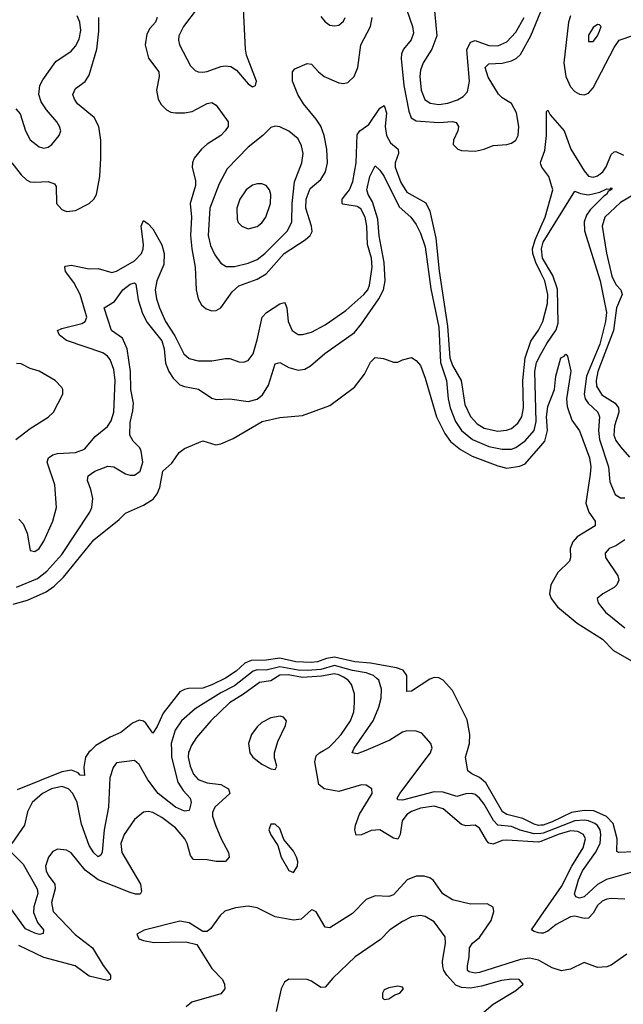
# Model space of a CAD drawing. Header units: inches. Extents: x 1843162 to 1959474, y 907081 to 1016326.
# Tile 384 of 656: x 1897704 to 1900363, y 958881 to 963220. Entities that reach past the tile are written whole.
import ezdxf

# ---------------------------------------------------------------- set-up
doc = ezdxf.new("R2010")
doc.units = ezdxf.units.IN
doc.header["$MEASUREMENT"] = 0
for name, color, linetype in [('B8995', 7, 'Continuous'), ('B8996', 7, 'Continuous'), ('B9905', 7, 'Continuous'), ('B9906', 7, 'Continuous')]:
    doc.layers.add(name, color=color, linetype=linetype)

msp = doc.modelspace()

# ---------------------------------------------------------------- linework, layer by layer
at = {"layer": 'B8995', "color": 5}
for points, elevation in [([(1898372.5, 960000), (1898373.3, 959970), (1898400.5, 959860.5), (1898423.6, 959823.6), (1898454.3, 959790), (1898459.8, 959770), (1898450, 959735.8), (1898430, 959732.3), (1898390, 959749.9), (1898313.6, 959810), (1898268.2, 959870), (1898230, 959937.8), (1898210, 959955.8), (1898130, 959945.6), (1898115.8, 959924.2), (1898101, 959879), (1898094.6, 959750), (1898076.2, 959650), (1898067.7, 959552.3), (1898061.8, 959538.2), (1898050, 959530.9), (1898030, 959548.2), (1898010, 959580.7), (1897975.5, 959675.5), (1897957.8, 959770), (1897938.1, 959810), (1897919.5, 959830), (1897890, 959841.5), (1897844.1, 959830), (1897804.6, 959810), (1897759, 959770), (1897738.3, 959730), (1897725, 959670), (1897669, 959590)], 460), ([(1898016.7, 960000), (1898008.2, 959991.8), (1897994.4, 959970), (1897985.8, 959925.8), (1897990, 959889.3), (1897970, 959891.1), (1897961.5, 959901.5), (1897932.6, 959912.6), (1897890, 959906.2), (1897693.3, 959826.7)], 440), ([(1898451.3, 960000), (1898448.1, 959991.9), (1898446.3, 959970), (1898455.4, 959930), (1898470, 959895.6), (1898490, 959872.5), (1898530, 959856.5), (1898590, 959849.2), (1898623.5, 959830), (1898630.2, 959810), (1898563.3, 959750), (1898553.4, 959726.6), (1898552.9, 959710), (1898565.9, 959670), (1898591, 959610), (1898623.2, 959550), (1898626.9, 959530), (1898610.4, 959510), (1898570, 959510.6), (1898530, 959518.5), (1898470, 959519.2), (1898456.9, 959536.9), (1898442.3, 959590), (1898431.8, 959610), (1898390, 959659.4), (1898330, 959704.3), (1898290, 959726.4), (1898270, 959731.3), (1898250, 959727.4), (1898210, 959696), (1898163.7, 959630), (1898149.6, 959590), (1898154.1, 959550), (1898236.3, 959410), (1898241.1, 959378.9), (1898234.1, 959365.9), (1898214, 959366), (1898190, 959373.2), (1898050, 959430.3), (1897992.4, 959472.4), (1897930, 959548.2), (1897910, 959560.7), (1897870, 959565.3), (1897850, 959555.1), (1897830.1, 959529.9), (1897818.1, 959490), (1897821.1, 959470), (1897829.5, 959450), (1897859.1, 959410), (1897860.1, 959390), (1897844, 959330), (1897852, 959290), (1897948.3, 959188.3), (1898025.2, 959130), (1898072, 959052), (1898103.6, 959010), (1898103.7, 958996.3), (1898102.4, 958990), (1898090, 958985.4), (1898010, 959004.9), (1897947.6, 959050), (1897810, 959087.3), (1897699.6, 959139.6)], 480), ([(1898715.8, 960000), (1898717.1, 959990), (1898731.4, 959970), (1898770, 959939.1), (1898810, 959919.5), (1898830, 959915.5), (1898836.8, 959930), (1898826.9, 959966.9), (1898826.8, 959990), (1898829.6, 960000)], 520), ([(1900000, 959599.3), (1899990, 959595.2), (1899850, 959605.2), (1899830, 959602.7), (1899790, 959586.7), (1899770, 959591.2), (1899761.3, 959601.3), (1899730, 959657.8), (1899710, 959670.7), (1899670, 959667.6), (1899650, 959672.8), (1899570, 959742.1), (1899530, 959753.6), (1899470, 959744.8), (1899430, 959730.6), (1899410, 959716.9), (1899389.3, 959690), (1899379.4, 959630), (1899370, 959608.6), (1899350, 959613.8), (1899290, 959650.3), (1899252.2, 959647.8), (1899210, 959627.5), (1899185.9, 959625.9), (1899180.5, 959650), (1899183.4, 959670), (1899201.4, 959718.6), (1899256, 959810), (1899255.6, 959830), (1899230, 959846.3), (1899210, 959848.3), (1899110, 959818.5), (1899045.7, 959830), (1899022, 959850), (1899003.9, 959950), (1899010, 959975.6), (1899025, 959990), (1899042.6, 960000)], 480), ([(1899228.1, 960000), (1899190, 959985.6), (1899169.1, 959989.1), (1899173.6, 960000)], 460), ([(1900000, 959634.1), (1899970, 959631.8), (1899908.9, 959648.9), (1899870, 959665.3), (1899810, 959671), (1899791.5, 959691.5), (1899750, 959763.8), (1899730, 959789.9), (1899710, 959805.9), (1899695.1, 959810), (1899670, 959808.5), (1899630, 959797.5), (1899570, 959816.6), (1899530, 959817.5), (1899390, 959781.3), (1899370, 959781.6), (1899367.2, 959790), (1899378.9, 959810), (1899499.5, 959970), (1899513.5, 959990), (1899516.9, 960000)], 460), ([(1900000, 959670.3), (1899990, 959669.5), (1899970, 959674.7), (1899919.8, 959699.8), (1899850, 959717.8), (1899831.1, 959730), (1899757.1, 959857.1), (1899730, 959880.5), (1899696.2, 959896.2), (1899678.7, 959910), (1899668.3, 959970), (1899676.9, 960000)], 440), ([(1897668.4, 959550), (1897718.5, 959498.5), (1897781.2, 959390), (1897783.3, 959370), (1897765.7, 959310), (1897765.1, 959285.1), (1897782.3, 959242.3), (1897809.1, 959210), (1897806.7, 959193.3), (1897790.7, 959189.3), (1897770, 959194.3), (1897730, 959214.3), (1897670, 959298)], 460), ([(1900000, 959069.5), (1899990, 959075.1), (1899950, 959083.8), (1899910, 959078.2), (1899730, 959021.2), (1899710, 959018.1), (1899683.6, 959023.6), (1899677, 959030), (1899676.6, 959050), (1899684.3, 959090), (1899686, 959130), (1899699.2, 959150), (1899730, 959174.8), (1899781, 959250), (1899791.9, 959290), (1899789.7, 959309.7), (1899763.9, 959323.9), (1899690, 959322), (1899610, 959340.9), (1899568.1, 959368.1), (1899527.3, 959427.3), (1899510, 959438.8), (1899485.8, 959445.8), (1899450, 959445.5), (1899410.7, 959429.3), (1899350, 959363.8), (1899330, 959356.5), (1899270, 959358.7), (1899230, 959343.1), (1899170, 959281.1), (1899070, 959218.3), (1899050, 959221.6), (1899010, 959289.3), (1898995.6, 959295.6), (1898990, 959297), (1898943.4, 959256.6), (1898910, 959252.1), (1898830, 959267.3), (1898750, 959306.7), (1898710, 959314.2), (1898654.4, 959305.6), (1898608.1, 959291.9), (1898587.4, 959272.6), (1898545.3, 959214.7), (1898530, 959202.7), (1898510, 959202), (1898450, 959240.6), (1898410, 959247.8), (1898252.3, 959207.7), (1898220.3, 959190), (1898228.8, 959170), (1898250, 959161.6), (1898294.1, 959154.1), (1898436, 959156), (1898484.5, 959144.5), (1898550, 959038.4), (1898597.4, 958990), (1898606.5, 958970), (1898607.7, 958950), (1898590, 958927.3), (1898461.6, 958890), (1898437.6, 958870)], 520), ([(1899730, 958831), (1899790, 958881.8), (1899890, 958941.3), (1899922, 958970), (1899904, 958990), (1899872.3, 958992.3), (1899826.7, 958986.7), (1899738.9, 958961.1), (1899690, 958952.8), (1899650, 958955.1), (1899625.5, 958965.5), (1899586.1, 959010), (1899572.9, 959030), (1899567.7, 959047.7), (1899565.8, 959070), (1899579.9, 959150), (1899578.3, 959178.3), (1899530, 959245.1), (1899490, 959268), (1899470, 959272.4), (1899430, 959266.2), (1899390, 959246.5), (1899334, 959210), (1899293.9, 959166.1), (1899182.2, 959090), (1899083.3, 958996.7), (1899050, 958956), (1899030, 958955.6), (1898990, 958983.7), (1898970, 958989.8), (1898890, 958991.3), (1898870, 958978.4), (1898855.6, 958950), (1898833.4, 958850)], 540), ([(1900000, 959195), (1899990, 959195.5), (1899970, 959201.5), (1899959, 959210), (1900000, 959269.5)], 480)]:
    msp.add_lwpolyline(points, dxfattribs=dict(at, elevation=elevation))
for points, elevation in [([(1898830, 959675.6), (1898810, 959674.7), (1898801.1, 959650), (1898810, 959628), (1898840.9, 959580.9), (1898855.6, 959530), (1898890, 959470.4), (1898910, 959462), (1898928.4, 959490), (1898929.8, 959510), (1898923.9, 959530), (1898910, 959556.2), (1898867.2, 959607.2), (1898850, 959656)], 520), ([(1899370, 958960.9), (1899330, 958954), (1899310, 958945.2), (1899301.6, 958930), (1899302, 958910), (1899310, 958903), (1899330, 958905.3), (1899356.6, 958923.4), (1899379, 958930), (1899395.1, 958950), (1899390, 958956)], 560)]:
    msp.add_lwpolyline(points, close=True, dxfattribs=dict(at, elevation=elevation))
at = {"layer": 'B8996', "color": 5}
for points, elevation in [([(1899528.1, 963290), (1899541.1, 963150), (1899519.1, 963090), (1899481.3, 963030), (1899470, 962998.4), (1899466.5, 962970), (1899472.4, 962910), (1899488.9, 962868.9), (1899512.8, 962852.8), (1899550, 962847.1), (1899590, 962852.6), (1899633.1, 962866.9), (1899658.2, 962881.8), (1899676.8, 962903.2), (1899684.9, 962950), (1899673.1, 963086.9), (1899690, 963120.9), (1899710, 963128.9), (1899770, 963106), (1899810, 963104.7), (1899850, 963123.4), (1899890, 963165.3), (1899926.9, 963230)], 540), ([(1898486.2, 963270), (1898425, 963190), (1898405, 963150), (1898402.9, 963130), (1898408.2, 963110), (1898456.7, 963016.7), (1898476.4, 962996.4), (1898490, 962990.3), (1898509.2, 962989.2), (1898530, 962992), (1898590, 963014.2), (1898610, 963017.7), (1898633.7, 963013.7), (1898658.4, 962998.4), (1898710, 962938), (1898730, 962924.9), (1898742, 962930), (1898746.6, 962950), (1898703.6, 963063.6), (1898698.3, 963090), (1898689.2, 963270)], 540), ([(1899410, 963262), (1899434.4, 963190), (1899438.3, 963161.7), (1899428.9, 963131.1), (1899394.8, 963090), (1899386.6, 963070), (1899384.6, 963050), (1899396.8, 962930), (1899417.7, 962817.7), (1899428.4, 962788.4), (1899450, 962775.4), (1899470, 962772.7), (1899550, 962767.7), (1899610, 962772.4), (1899626.9, 962766.9), (1899637.6, 962750), (1899633.9, 962730), (1899614.5, 962690), (1899612.8, 962670), (1899633.7, 962650), (1899650, 962643.8), (1899710, 962640.4), (1899750.7, 962649.3), (1899790, 962665.6), (1899850, 962670.1), (1899870, 962675.8), (1899889.8, 962690), (1899899.2, 962710), (1899902.2, 962750), (1899891.9, 962810), (1899870.6, 962850.6), (1899830, 962876.2), (1899812.9, 962892.9), (1899767.8, 962967.8), (1899754.9, 963010), (1899770, 963025.6), (1899830, 963028.7), (1899870, 963038.7), (1899890.7, 963049.3), (1899910, 963067.3), (1899955.1, 963150), (1900000, 963256)], 520), ([(1897670, 962590.2), (1897710, 962536), (1897734, 962514), (1897750, 962506), (1897770, 962503.8), (1897830, 962507.3), (1897857.3, 962497.3), (1897864.8, 962484.8), (1897866.6, 962410), (1897890, 962383.2), (1897910, 962375.2), (1897950, 962379.3), (1898009.9, 962410.1), (1898030.5, 962429.5), (1898042.8, 962450), (1898057.3, 962530), (1898062, 962610), (1898061.1, 962690), (1898052.2, 962750), (1898032.1, 962790), (1897959.1, 962850), (1897945, 962870), (1897938.5, 962890), (1897950, 962917.3), (1897991.6, 962948.4), (1898010, 962975.8), (1898043.7, 963090), (1898051.9, 963170), (1898052.5, 963230)], 520), ([(1897687.5, 962827.5), (1897706.1, 962806.1), (1897730.2, 962730), (1897750, 962690.4), (1897790, 962660.2), (1897810, 962654.9), (1897830, 962659), (1897846, 962670), (1897878.3, 962710), (1897884.4, 962730), (1897879.2, 962750), (1897867.1, 962770), (1897822.5, 962822.5), (1897798.6, 962858.6), (1897788, 962890), (1897792.9, 962930), (1897805.1, 962954.9), (1897863.1, 963036.9), (1897930, 963081.6), (1897950, 963103.6), (1897966, 963134), (1897973.4, 963173.4), (1897969.2, 963210), (1897956.7, 963236.7)], 540), ([(1898310.2, 963230), (1898301.5, 963210), (1898277.7, 963182.3), (1898263.4, 963156.6), (1898256.6, 963110), (1898271.1, 963051.1), (1898316.3, 962990), (1898319, 962970), (1898305.9, 962910), (1898313.2, 962870), (1898326.8, 962846.8), (1898350, 962823.8), (1898370, 962812.6), (1898390, 962809.4), (1898430, 962810.1), (1898463.6, 962816.4), (1898530, 962851.6), (1898550, 962855.4), (1898570, 962844.4), (1898622.9, 962770), (1898621.8, 962750), (1898609.4, 962730), (1898590.1, 962709.9), (1898530, 962671.4), (1898505.2, 962650), (1898472.9, 962610), (1898465.2, 962590), (1898463.8, 962570), (1898478.7, 962510), (1898478.9, 962490), (1898455.2, 962410), (1898460.3, 962350), (1898456.6, 962270), (1898461.5, 962210), (1898476.4, 962130), (1898480.9, 962030), (1898490.1, 961990.1), (1898504.3, 961964.3), (1898526, 961946), (1898550, 961937.1), (1898570, 961939.4), (1898590, 961950.2), (1898639.3, 962020.7), (1898670, 962047.7), (1898750, 962076.5), (1898790, 962100.1), (1898869.6, 962190.4), (1898961.3, 962250), (1898984.2, 962270), (1898992.9, 962287.1), (1898989.9, 962310.1), (1898964.1, 962390), (1898965.7, 962430), (1898984.2, 962475.8), (1899030, 962516.6), (1899051.6, 962550), (1899060.1, 962590), (1899056.5, 962650), (1899044.6, 962710), (1899030, 962750.7), (1899010, 962782.3), (1898953.6, 962850), (1898929.3, 962890), (1898906.3, 962950), (1898905.1, 962990), (1898916.3, 963003.7), (1898970, 963027.2), (1898990, 963023.7), (1899019.5, 962990), (1899044.9, 962970), (1899110, 962942.6), (1899130, 962939.2), (1899150, 962943.5), (1899177.8, 962970), (1899194.2, 963010), (1899207.1, 963110), (1899249, 963190), (1899257, 963230)], 520), ([(1899030, 963234), (1899050, 963210.4), (1899070, 963197), (1899090, 963193.7), (1899110, 963197), (1899130, 963213.4), (1899137.3, 963230)], 540), ([(1897699.6, 961019.6), (1897718.5, 960998.5), (1897737.5, 960957.5), (1897750, 960880.5), (1897770, 960876.5), (1897789.6, 960890), (1897810, 960922.4), (1897849.8, 961010), (1897865.7, 961070), (1897858.7, 961170), (1897824.3, 961270), (1897831.1, 961288.9), (1897850, 961302.6), (1897870, 961309), (1897950, 961312.4), (1897990, 961327.1), (1898036, 961384), (1898090, 961427.3), (1898106.9, 961453.1), (1898118, 961490), (1898124, 961630), (1898118.9, 961678.9), (1898102.2, 961722.2), (1898090, 961738.1), (1898070, 961752.8), (1897910, 961806.2), (1897879.8, 961830), (1897871.1, 961850), (1897890, 961858.8), (1897978, 961882), (1897992, 961890), (1897999.6, 961910), (1897970.3, 962010), (1897942, 962062), (1897905.6, 962110), (1897902.8, 962130), (1897905.9, 962134.1), (1897930, 962138.4), (1898010, 962123.1), (1898050, 962123.5), (1898110, 962106), (1898130, 962112.3), (1898210, 962157.5), (1898241, 962190), (1898248.4, 962210), (1898249, 962230), (1898238.5, 962310), (1898250, 962334.9), (1898270, 962321.2), (1898290, 962298.8), (1898330, 962227.8), (1898340.6, 962190), (1898338.9, 962141.1), (1898308.2, 962070), (1898300.3, 962030), (1898306.1, 961990), (1898319.3, 961950), (1898346.1, 961890), (1898386.8, 961826.8), (1898427.7, 961747.7), (1898450, 961727.5), (1898490, 961716.4), (1898550, 961716.4), (1898610, 961727.8), (1898630, 961727.7), (1898670, 961712.9), (1898690, 961711.2), (1898710, 961718), (1898732.3, 961747.7), (1898750.6, 961809.4), (1898771.9, 961910), (1898790.8, 961930), (1898850, 961967.5), (1898870, 961974), (1898873.8, 961970), (1898880.5, 961950), (1898886.9, 961890), (1898904.2, 961850), (1898930, 961833.2), (1898950, 961832.8), (1898990, 961843.6), (1899050, 961875.4), (1899140.5, 961939.5), (1899220.2, 962010), (1899237, 962030), (1899245.5, 962050), (1899256.3, 962130), (1899253.1, 962170), (1899236.5, 962230), (1899232.6, 962310), (1899225.8, 962350), (1899206.9, 962386.9), (1899190, 962396.5), (1899128, 962408), (1899124.4, 962410), (1899124.6, 962430), (1899157.2, 962470), (1899172.2, 962507.8), (1899186.5, 962590), (1899190, 962712.9), (1899202.8, 962730), (1899241.6, 962758.4), (1899290, 962830.2), (1899310, 962842.6), (1899320.3, 962810), (1899314, 962750), (1899319.5, 962710), (1899337.8, 962677.8), (1899370.9, 962650), (1899373, 962630), (1899357.6, 962590), (1899358.6, 962570), (1899382.5, 962502.5), (1899410, 962460.1), (1899492.9, 962412.9), (1899510, 962377.2), (1899537.3, 962257.3), (1899552.5, 962112.5), (1899588.5, 961870), (1899598.8, 961730), (1899610, 961696.9), (1899648.5, 961630), (1899664.8, 961524.8), (1899690, 961471.5), (1899719.7, 961439.7), (1899750, 961419.9), (1899810, 961406.3), (1899848.8, 961411.2), (1899870, 961419.3), (1899897.8, 961442.2), (1899916, 961470), (1899923.8, 961510), (1899920.5, 961630), (1899931.1, 961730), (1899956.2, 961803.8), (1899990, 961852.6), (1900000, 961872.7)], 480), ([(1900000, 962583.4), (1899998, 962590), (1900000, 962595.8)], 480), ([(1897690, 960719.1), (1897781.8, 960758.2), (1897822.8, 960790), (1897890, 960864), (1898013.6, 961050), (1898021.8, 961070), (1898025.9, 961110), (1898017.5, 961150), (1898002.8, 961190), (1898006, 961210), (1898034.7, 961230), (1898092.1, 961252.1), (1898119.1, 961250), (1898170, 961218.5), (1898190, 961212.4), (1898210, 961213.4), (1898234, 961230), (1898246.1, 961270), (1898239.2, 961319.2), (1898233.8, 961333.8), (1898203.1, 961363.1), (1898188.8, 961390), (1898190, 961444.9), (1898202.9, 961497.1), (1898205.1, 961530), (1898194.2, 961590), (1898191.7, 961670), (1898177.3, 961770), (1898156.2, 961816.2), (1898107.9, 961850), (1898076.4, 961950), (1898121.6, 961978.4), (1898158.6, 962030), (1898190, 962055.4), (1898210, 962060.2), (1898215.4, 962055.4), (1898225.7, 961985.7), (1898245.1, 961925.1), (1898265.2, 961885.2), (1898330, 961805.6), (1898340.4, 961770), (1898346.8, 961706.8), (1898360.6, 961670), (1898380.1, 961640.1), (1898410, 961611.5), (1898430, 961603.5), (1898491.5, 961591.5), (1898550, 961552.6), (1898570, 961546.9), (1898630, 961550.2), (1898710, 961537.7), (1898750, 961548.4), (1898773.4, 961566.6), (1898800.2, 961610), (1898830, 961704.2), (1898850, 961709.2), (1898890, 961687.8), (1898930, 961676.3), (1898960.4, 961679.6), (1898985, 961695), (1899048.8, 961750), (1899178.1, 961841.9), (1899210, 961879.8), (1899286.4, 961990), (1899306.4, 962030), (1899314, 962070), (1899310.2, 962150), (1899288, 962268), (1899281.1, 962341.1), (1899258.3, 962418.3), (1899238.8, 962450), (1899232.9, 962470), (1899246, 962530), (1899270, 962576.3), (1899290, 962557.4), (1899310, 962529.3), (1899376.1, 962396.1), (1899426.3, 962350), (1899450, 962317.8), (1899470, 962279), (1899490, 962219.5), (1899514.9, 962034.9), (1899550, 961864.9), (1899557.9, 961710), (1899584.6, 961630), (1899591.7, 961550), (1899600.4, 961510), (1899623.6, 961450), (1899649.6, 961409.6), (1899699.2, 961370), (1899770, 961339.9), (1899830, 961327.4), (1899870, 961328), (1899890, 961334.9), (1899930, 961364.3), (1899970, 961410.1), (1899978.5, 961450), (1899973.9, 961670), (1899980.3, 961710), (1900000, 961746)], 460), ([(1900000, 962105.5), (1899977.4, 962150), (1899964.5, 962190), (1899963.2, 962210), (1899974.4, 962250), (1900000, 962307.4)], 480), ([(1897675.8, 960644.2), (1897738.3, 960661.7), (1897821, 960699), (1897855.8, 960724.2), (1897896.4, 960763.6), (1898030, 960928.7), (1898141.6, 961018.4), (1898170, 961046.3), (1898250, 961080.2), (1898292.6, 961107.4), (1898309.4, 961130.6), (1898321.5, 961158.5), (1898334.2, 961230), (1898374, 961266), (1898406.6, 961313.4), (1898429.8, 961330.2), (1898510, 961364.4), (1898567.5, 961347.5), (1898590, 961351), (1898644.9, 961375.1), (1898771.8, 961450), (1898850, 961466.5), (1898950, 961476.5), (1899070, 961519.6), (1899178.9, 961601.1), (1899222.3, 961657.7), (1899250, 961710.8), (1899270, 961731), (1899306.8, 961726.8), (1899350, 961711), (1899370, 961711), (1899390, 961721), (1899430, 961731.3), (1899450, 961718), (1899470, 961696), (1899490, 961641), (1899540.1, 961470), (1899576.2, 961396.2), (1899601.7, 961361.7), (1899645.7, 961325.7), (1899697.1, 961297.1), (1899810, 961254.5), (1899850, 961244.4), (1899907.8, 961252.2), (1899930, 961262.7), (1900000, 961342.7)], 440), ([(1897686.2, 961370), (1897750, 961419.3), (1897830, 961468.7), (1897852.2, 961490), (1897894.4, 961570), (1897894.6, 961590), (1897890, 961599.6), (1897859.7, 961630), (1897790, 961671.6), (1897750, 961683.5), (1897710, 961703.5), (1897690, 961705)], 520), ([(1899676.9, 960000), (1899685.4, 960030), (1899686.7, 960070), (1899675.1, 960135.1), (1899610, 960264.7), (1899570, 960309.6), (1899550, 960319.7), (1899530, 960321), (1899510, 960313.6), (1899430, 960261.5), (1899410, 960259.3), (1899409.9, 960330), (1899393.8, 960353.8), (1899364, 960364), (1899250, 960384.3), (1899180.5, 960390), (1899090, 960411.1), (1899055.3, 960404.7), (1899015.2, 960390), (1898987.6, 960387.6), (1898920.5, 960390), (1898850, 960406.5), (1898790, 960397.6), (1898724.2, 960395.8), (1898696.1, 960383.9), (1898657.2, 960350), (1898610, 960318.1), (1898550, 960289.6), (1898510, 960274.1), (1898447.7, 960272.3), (1898430, 960269.2), (1898410, 960258.4), (1898335.4, 960164.6), (1898310, 960105.1), (1898290, 960076.2), (1898259.4, 960119.4), (1898248.6, 960128.6), (1898230, 960133.8), (1898200.2, 960119.8), (1898150, 960078.8), (1898101.8, 960058.2), (1898038.6, 960021.4), (1898016.7, 960000)], 440), ([(1899173.6, 960000), (1899177.8, 960010), (1899261.4, 960130), (1899285.9, 960190), (1899296.1, 960230), (1899297.6, 960270), (1899285.6, 960310), (1899277.5, 960317.5), (1899263.2, 960330), (1899230, 960342.2), (1899170, 960352.8), (1899090, 960374.7), (1899030, 960357.3), (1898971.9, 960351.9), (1898930, 960354.3), (1898850, 960367.9), (1898790, 960353.3), (1898750, 960354.6), (1898732.3, 960350), (1898650, 960285.1), (1898590, 960254.2), (1898477.4, 960182.6), (1898417, 960130), (1898389.2, 960090), (1898371.7, 960030), (1898372.5, 960000)], 460), ([(1899042.6, 960000), (1899066.4, 960013.6), (1899087, 960033), (1899120.4, 960070), (1899161.4, 960130), (1899176, 960170), (1899179.4, 960210), (1899178.1, 960250), (1899166, 960290), (1899150.5, 960310), (1899130, 960323), (1899110, 960333.4), (1899090, 960337.5), (1899033.1, 960326.9), (1898950, 960322), (1898886.6, 960333.4), (1898850, 960332.2), (1898810, 960306.6), (1898761, 960299), (1898690, 960247.2), (1898628.6, 960210), (1898546, 960130), (1898483.5, 960056.5), (1898459.5, 960020.5), (1898451.3, 960000)], 480), ([(1898829.6, 960000), (1898840.8, 960039.2), (1898875.1, 960110), (1898879.7, 960130), (1898865.9, 960145.9), (1898850.7, 960150.7), (1898810, 960144.2), (1898770, 960122.9), (1898750, 960104.4), (1898724.4, 960070), (1898711.8, 960030), (1898715.8, 960000)], 520), ([(1899516.9, 960000), (1899520.4, 960010), (1899515.4, 960030), (1899476.1, 960076.1), (1899450, 960085.3), (1899410, 960086.6), (1899390, 960081.1), (1899335.2, 960044.8), (1899250, 960008.3), (1899228.1, 960000)], 460)]:
    msp.add_lwpolyline(points, dxfattribs=dict(at, elevation=elevation))
for points, elevation in [([(1898830, 962751.5), (1898810, 962744.7), (1898774.3, 962710), (1898710, 962658.8), (1898617.5, 962562.5), (1898582.9, 962497.1), (1898541.6, 962390), (1898534.7, 962270), (1898544.6, 962224.6), (1898563.6, 962183.6), (1898590, 962148.1), (1898612.9, 962132.9), (1898650, 962132), (1898710, 962146.7), (1898750, 962163.6), (1898783.2, 962190), (1898883, 962290), (1898902.9, 962330), (1898904, 962410), (1898913.9, 962506.1), (1898946.9, 962590), (1898953.1, 962630), (1898944.8, 962664.8), (1898930, 962695.1), (1898890, 962729.7), (1898850, 962748.4)], 540), ([(1898770, 962497.7), (1898750, 962497.6), (1898730, 962490.8), (1898701.3, 962470), (1898673, 962430), (1898661, 962390), (1898661.7, 962341.7), (1898667, 962327), (1898682.4, 962310), (1898710, 962298.3), (1898750, 962309.2), (1898770, 962325.5), (1898787.7, 962350), (1898808.9, 962410), (1898809.8, 962449.8), (1898804, 962470), (1898790, 962489.6)], 560)]:
    msp.add_lwpolyline(points, close=True, dxfattribs=dict(at, elevation=elevation))
at = {"layer": 'B9905', "color": 5}
for points, elevation in [([(1900410, 959552.8), (1900344, 959550), (1900335.1, 959555.1), (1900335.7, 959610), (1900318, 959678), (1900289.5, 959709.5), (1900233.5, 959733.5), (1900190, 959735.5), (1900134.1, 959725.9), (1900050, 959685.6), (1900010, 959671.2), (1900000, 959670.3)], 440), ([(1900412.9, 959467.1), (1900288.7, 959431.3), (1900250, 959409.5), (1900190, 959355.3), (1900169.5, 959349.5), (1900154.4, 959354.4), (1900147.9, 959367.9), (1900165.5, 959430), (1900183.8, 959470), (1900240.8, 959550), (1900260.4, 959590), (1900264.4, 959630), (1900260.4, 959650), (1900248.7, 959668.7), (1900237.4, 959677.4), (1900210, 959690), (1900192.6, 959692.6), (1900150, 959690.3), (1900010, 959634.8), (1900000, 959634.1)], 460), ([(1900000, 959269.5), (1900090, 959400.1), (1900136.1, 959490), (1900185.5, 959570), (1900196.2, 959610), (1900187.5, 959630), (1900163.2, 959643.2), (1900130, 959645), (1900075.3, 959630), (1900000, 959599.3)], 480), ([(1900370, 959344), (1900310, 959346.9), (1900290, 959344.3), (1900270, 959335.4), (1900250, 959316.5), (1900230, 959283.2), (1900210, 959260.2), (1900190, 959259.7), (1900150, 959269.2), (1900130, 959266.5), (1900067.2, 959232.8), (1900030, 959203.7), (1900010, 959194.6), (1900000, 959195)], 480), ([(1900378.2, 959101.8), (1900310, 959053.2), (1900290, 959045.6), (1900250, 959043.9), (1900190, 959066), (1900130, 959035.6), (1900091.4, 959028.6), (1900050, 959041.6), (1900000, 959069.5)], 520)]:
    msp.add_lwpolyline(points, dxfattribs=dict(at, elevation=elevation))
at = {"layer": 'B9906', "color": 5}
for points, elevation in [([(1900130, 963236.8), (1900121.3, 963210), (1900100.6, 963030), (1900110.1, 962970.1), (1900130, 962925), (1900150, 962903.3), (1900170, 962892.8), (1900190, 962889.4), (1900210, 962896.8), (1900230, 962920.2), (1900322.3, 963097.7), (1900344.9, 963130), (1900410, 963151.7)], 520), ([(1900000, 962595.8), (1900016.6, 962643.4), (1900024.9, 962710), (1900024.9, 962815.1), (1900030, 962822.4), (1900040.4, 962800.4), (1900101.9, 962730), (1900131.6, 962650), (1900190, 962554.4), (1900210, 962531.2), (1900230, 962526.3), (1900250, 962532.4), (1900272.7, 962550), (1900288.2, 962571.8), (1900310, 962626.3), (1900322.4, 962637.6), (1900330, 962639.7), (1900363.5, 962623.5)], 480), ([(1900000, 962307.4), (1900019, 962350), (1900052.1, 962470), (1900035.3, 962530), (1900004.1, 962570), (1900000, 962583.4)], 480), ([(1900000, 961746), (1900026.1, 961793.9), (1900066.6, 961853.4), (1900076.7, 961883.3), (1900072.5, 962032.5), (1900052.6, 962092.6), (1900007, 962170), (1900002, 962210), (1900010, 962240.4), (1900150, 962465.3), (1900174.4, 962454.4), (1900210, 962448.5), (1900259.3, 962460.7), (1900290, 962475.5), (1900305.8, 962474.2), (1900310, 962478.8), (1900313.7, 962473.7), (1900296.1, 962463.9), (1900289, 962450), (1900276.8, 962443.2), (1900217.3, 962382.7), (1900200.4, 962359.6), (1900190.1, 962330), (1900192, 962290), (1900261.4, 962070), (1900288.7, 961930), (1900284.4, 961890), (1900259.7, 961790), (1900200.4, 961650), (1900190.4, 961570), (1900195.5, 961550), (1900208, 961530), (1900250.1, 961490), (1900258.3, 961470), (1900253.1, 961410), (1900257.5, 961370), (1900297.4, 961250), (1900303.1, 961183.1), (1900327.7, 961127.7), (1900350, 961112.5), (1900370, 961113.1)], 460), ([(1900422.1, 962457.9), (1900350, 962415.3), (1900281.4, 962350), (1900270.5, 962310), (1900288.6, 962191.4), (1900312.7, 962090), (1900330, 962053.8), (1900351.5, 962030), (1900357.9, 962010), (1900333, 961950), (1900319.4, 961850), (1900251, 961670), (1900242.8, 961630), (1900245.2, 961605.2), (1900267.7, 961567.7), (1900326.6, 961530), (1900342.4, 961510), (1900344, 961490), (1900324.6, 961430), (1900321.5, 961390), (1900330, 961366.5), (1900350, 961337.5), (1900390, 961293)], 480), ([(1900000, 961872.7), (1900008.6, 961890), (1900028.8, 961970), (1900029.9, 962010), (1900018, 962070), (1900000, 962105.5)], 480), ([(1900000, 961342.7), (1900017.4, 961362.6), (1900029.3, 961410), (1900024.7, 961470), (1900030, 961515.8), (1900060.3, 961590), (1900066.2, 961650), (1900087.1, 961730), (1900102.9, 961737.1), (1900110, 961746), (1900117.1, 961737.1), (1900131.4, 961671.4), (1900112.6, 961550), (1900116.3, 961516.3), (1900136, 961456), (1900170, 961408), (1900214.4, 961290), (1900220.1, 961250), (1900217.5, 961217.5), (1900198, 961090), (1900211.1, 961050), (1900239.6, 961010), (1900239.5, 960990), (1900159.4, 960940.6), (1900140.3, 960919.7), (1900128.9, 960890), (1900130.2, 960849.8), (1900126, 960834), (1900075.2, 960784.8), (1900043, 960730), (1900038.3, 960690), (1900044.6, 960670), (1900072.5, 960632.5), (1900160.1, 960560.1), (1900270.9, 960490.9), (1900320.2, 960440.2), (1900430, 960376.7)], 440), ([(1900370, 960928.1), (1900330, 960901.7), (1900300.3, 960890), (1900283.6, 960870), (1900285.2, 960850), (1900338.3, 960770), (1900344, 960750), (1900335.2, 960730), (1900322.5, 960717.5), (1900272.7, 960690), (1900248, 960670), (1900252, 960650), (1900284, 960610), (1900370, 960540.2)], 460)]:
    msp.add_lwpolyline(points, dxfattribs=dict(at, elevation=elevation))
at = {"layer": 'B9906', "color": 5, "elevation": 540}
msp.add_lwpolyline([(1900250, 963198.7), (1900230, 963185.6), (1900210, 963152.3), (1900210, 963124.7), (1900230, 963124.4), (1900250, 963148.7), (1900258.5, 963170), (1900266, 963190), (1900258, 963198)], close=True, dxfattribs=at)

doc.saveas('drawing.dxf')
